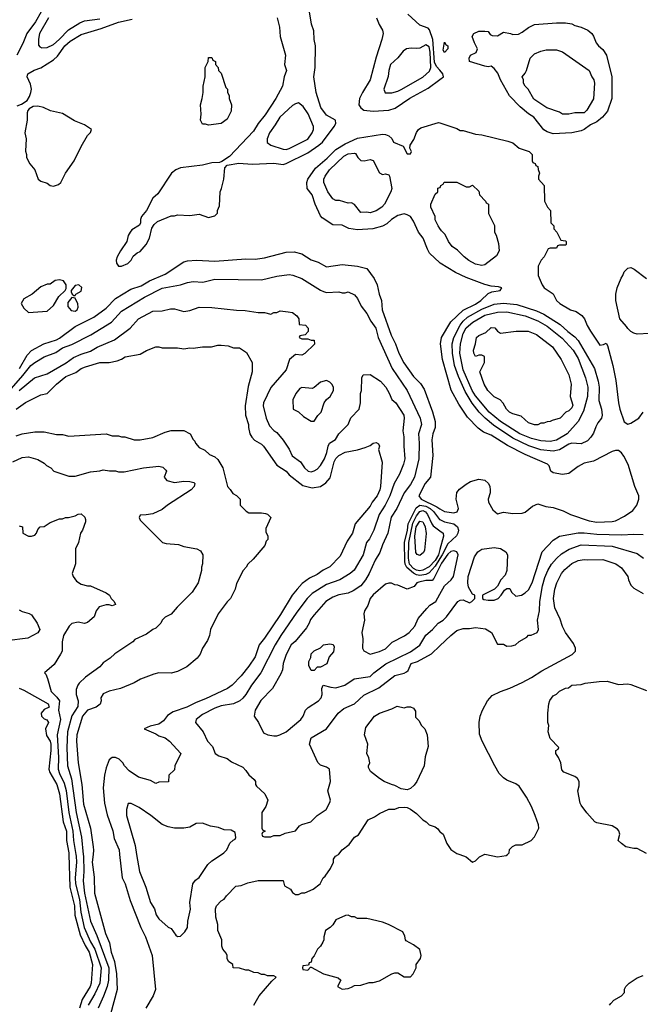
# Model space of a CAD drawing. Header units: inches. Extents: x 1793402 to 1900366, y 320852 to 470679.
# Tile 287 of 604: x 1847293 to 1851291, y 399034 to 405378. Entities that reach past the tile are written whole.
import ezdxf

# ---------------------------------------------------------------- set-up
doc = ezdxf.new("R2010")
doc.units = ezdxf.units.IN
doc.header["$MEASUREMENT"] = 0
for name, color, linetype in [('B8349', 7, 'Continuous'), ('B8359', 7, 'Continuous'), ('B8440', 7, 'Continuous'), ('B8450', 7, 'Continuous')]:
    doc.layers.add(name, color=color, linetype=linetype)

msp = doc.modelspace()

# ---------------------------------------------------------------- linework, layer by layer
at = {"layer": 'B8349', "color": 4}
for points, elevation in [([(1847610.5, 400000), (1847616.2, 399790), (1847647.1, 399670), (1847648.1, 399608.1), (1847683.1, 399483.1), (1847714.2, 399414.2), (1847740.2, 399370), (1847761.7, 399290), (1847754.6, 399170), (1847747.4, 399150), (1847695.4, 399064.6), (1847678, 399010)], 244), ([(1847655.2, 400000), (1847656.9, 399990), (1847659.1, 399950), (1847650.2, 399850), (1847653.4, 399810), (1847677.8, 399710), (1847687.3, 399627.3), (1847708.1, 399530), (1847750, 399438), (1847777.3, 399390), (1847817.4, 399270), (1847809, 399170), (1847777.6, 399102.4), (1847733.7, 399030)], 248), ([(1847702.6, 400000), (1847703.6, 399990), (1847707.2, 399890), (1847702, 399830), (1847710.3, 399749.7), (1847750.4, 399570), (1847790, 399478.8), (1847867.1, 399270), (1847864.9, 399190), (1847857, 399150), (1847833.8, 399086.2), (1847798.4, 399010)], 252), ([(1847765.6, 400000), (1847760.3, 399950), (1847773.5, 399853.5), (1847775.8, 399750), (1847847, 399490), (1847872.7, 399430), (1847882.6, 399370), (1847904, 399310), (1847916, 399230), (1847921.1, 399130), (1847878.4, 398970)], 256), ([(1847936.9, 400000), (1847954, 399850), (1847973.4, 399810), (1848004.1, 399704.1), (1848074, 399530), (1848104, 399470), (1848146.8, 399350), (1848167.7, 399130), (1848153.4, 399090), (1848105.5, 399010)], 264), ([(1848046, 400000), (1848064, 399890), (1848106.8, 399790), (1848136, 399690), (1848161, 399650), (1848171.3, 399610), (1848190, 399584.7), (1848250, 399532), (1848270, 399522), (1848299.6, 399479.6), (1848310, 399472), (1848330, 399474), (1848358, 399502), (1848374, 399530), (1848375.3, 399570), (1848392.5, 399647.5), (1848389, 399690), (1848409.1, 399810.9), (1848425.6, 399834.4), (1848450, 399852), (1848505.6, 399934.4), (1848530, 399958), (1848593, 400000)], 268), ([(1848802, 399030), (1848835.3, 399090), (1848916.4, 399183.6), (1848946, 399210), (1848930, 399218), (1848890, 399218), (1848870, 399226), (1848850, 399226), (1848830, 399238), (1848800.4, 399240.4), (1848770, 399255.3), (1848750, 399255.3), (1848710, 399268), (1848668.9, 399268.9), (1848666, 399290), (1848638, 399310), (1848628.7, 399330), (1848628.7, 399350), (1848623.1, 399363.1), (1848602, 399390), (1848595.3, 399410), (1848595.3, 399450), (1848569.1, 399509.1), (1848568.9, 399548.9), (1848556.4, 399596.4), (1848555.3, 399650), (1848562, 399670), (1848590, 399702), (1848610, 399712), (1848625.6, 399734.4), (1848684.7, 399795.3), (1848720.4, 399799.6), (1848763.1, 399816.9), (1848830, 399831.3), (1848990, 399832), (1848998, 399798), (1849036.9, 399776.9), (1849050, 399754), (1849070, 399742), (1849090, 399742), (1849110, 399752), (1849130, 399752), (1849183.1, 399776.9), (1849228, 399810), (1849248, 399850), (1849260.4, 399859.6), (1849295.3, 399910), (1849314, 399950), (1849315.3, 399970), (1849328, 399990), (1849346.3, 400000)], 264)]:
    msp.add_lwpolyline(points, dxfattribs=dict(at, elevation=elevation))
at = {"layer": 'B8349', "color": 4, "elevation": 264}
msp.add_lwpolyline([(1849410, 399608), (1849392.7, 399607.3), (1849330, 399578), (1849310, 399546), (1849294, 399530), (1849262, 399510), (1849252, 399470), (1849252, 399450), (1849245.4, 399434.6), (1849230.9, 399409.1), (1849212, 399390), (1849190, 399346), (1849174, 399330), (1849170, 399306), (1849158, 399302), (1849154, 399286), (1849118, 399282), (1849114, 399270), (1849118, 399258), (1849150, 399254), (1849166, 399274), (1849170, 399274), (1849250.9, 399230.9), (1849345.4, 399205.4), (1849362, 399190), (1849341, 399150), (1849370, 399131), (1849410, 399136.3), (1849430, 399145.5), (1849450, 399154.9), (1849490, 399157.3), (1849544.7, 399175.3), (1849570, 399176), (1849610, 399186), (1849690, 399231.3), (1849710, 399238), (1849730, 399238), (1849770, 399211.3), (1849810, 399211.3), (1849828.7, 399230), (1849846, 399270), (1849846, 399290), (1849874, 399330), (1849879.3, 399350), (1849870, 399388), (1849830, 399418), (1849783.1, 399443.1), (1849778, 399450), (1849774.6, 399474.6), (1849760.4, 399500.4), (1849668.9, 399548.9), (1849630, 399564), (1849530, 399588), (1849470, 399588), (1849450, 399598), (1849430, 399598)], close=True, dxfattribs=at)
at = {"layer": 'B8359', "color": 4}
for points, elevation in [([(1850128.4, 400000), (1850170, 399984.7), (1850210, 399951.3), (1850230, 399958), (1850254.6, 399985.4), (1850285.7, 400000)], 264), ([(1850299.2, 400000), (1850370, 399984.7), (1850427.3, 399992.7), (1850435.2, 400000)], 264), ([(1851093.2, 399030), (1851100.1, 399039.9), (1851119.3, 399060.7), (1851168.7, 399090), (1851188, 399110), (1851188.7, 399131.3), (1851198, 399150), (1851218, 399170), (1851270, 399204.7), (1851310, 399221)], 256)]:
    msp.add_lwpolyline(points, dxfattribs=dict(at, elevation=elevation))
at = {"layer": 'B8440', "color": 4}
for points, elevation in [([(1847270, 405738.9), (1847304, 405750), (1847370.9, 405769.1), (1847415.8, 405775.8), (1847510, 405768), (1847535.1, 405755.1), (1847550, 405731.3), (1847554.9, 405690), (1847542.8, 405637.2), (1847526.6, 405613.4), (1847483.1, 405576.9), (1847467.2, 405552.8), (1847431.3, 405428.7), (1847394.8, 405365.2), (1847339.3, 405290), (1847314.6, 405225.4), (1847274.8, 405150)], 284), ([(1847277.5, 404822.5), (1847306, 404834), (1847341.2, 404858.8), (1847357, 404883), (1847366, 404910), (1847369.3, 404930), (1847363.2, 404963.2), (1847342, 405010), (1847346, 405030), (1847387.5, 405052.5), (1847430, 405067.7), (1847510, 405119.1), (1847536.4, 405143.6), (1847583, 405210), (1847619.1, 405240.9), (1847690, 405283.7), (1847817.5, 405322.5), (1847930, 405363.1), (1848017.5, 405382.5)], 284), ([(1847478.4, 405390), (1847421.6, 405290), (1847413.4, 405253.4), (1847415.3, 405215.3), (1847422.8, 405202.8), (1847436.9, 405196.9), (1847470, 405198.8), (1847510, 405219.1), (1847546.6, 405250), (1847607.2, 405312.8), (1847681.5, 405358.5), (1847710, 405370.4), (1847810, 405384.2)], 288), ([(1848951, 405390), (1848966.8, 405330), (1848971, 405270), (1849004.7, 405150), (1848998.8, 405090), (1849011, 405050), (1848996, 405010), (1848986, 404950), (1848942.8, 404870), (1848874.7, 404765.3), (1848830, 404709.2), (1848800.2, 404659.8), (1848644, 404496), (1848596, 404464), (1848581, 404459), (1848530, 404455.1), (1848470, 404442), (1848330, 404423.7), (1848298, 404410), (1848271, 404390), (1848183.6, 404256.4), (1848150, 404228), (1848110, 404148), (1848078, 404110), (1848071.3, 404090), (1848071.1, 404068.9), (1848064.7, 404055.3), (1848015.9, 404024.1), (1848004, 404010), (1847993, 403987), (1847984, 403950), (1847942, 403890), (1847920.7, 403850), (1847914.8, 403830), (1847916, 403810), (1847930, 403791.3), (1847950, 403790.8), (1847990, 403807.7), (1848012, 403828), (1848024.5, 403855.5), (1848050, 403876), (1848070, 403884.7), (1848109, 403930), (1848129, 403970), (1848144.5, 404035.5), (1848160.5, 404059.5), (1848182, 404078), (1848270, 404114), (1848290, 404114), (1848310, 404122), (1848390, 404116), (1848450, 404124.7), (1848510, 404104.7), (1848550, 404114), (1848567.3, 404132.7), (1848568, 404150), (1848580.4, 404179.6), (1848584, 404270), (1848594, 404290), (1848609, 404350), (1848615.3, 404424.7), (1848630, 404442), (1848705.2, 404454.8), (1848790, 404448.2), (1848930, 404453.4), (1848990, 404446), (1849010, 404452.4), (1849150, 404520.4), (1849219.5, 404570), (1849242.9, 404590), (1849319, 404690), (1849328.7, 404710), (1849328, 404730), (1849270, 404764), (1849233.4, 404813.4), (1849202, 404910), (1849187.3, 405010), (1849196.2, 405070), (1849198, 405210), (1849189.4, 405250), (1849187.2, 405307.2), (1849172.3, 405350), (1849159.3, 405430)], 284), ([(1849590.8, 405390), (1849607.9, 405347.9), (1849631, 405310), (1849634.8, 405290), (1849626.8, 405250), (1849590, 405138), (1849550.4, 404990), (1849501.6, 404910), (1849483, 404870), (1849478.8, 404830), (1849490.6, 404810.6), (1849510, 404796), (1849570, 404788.5), (1849670, 404796.4), (1849711, 404809), (1849807.2, 404872.8), (1849923.3, 404936.7), (1850000, 404992.5)], 284), ([(1850000, 405052.2), (1849977.6, 405077.6), (1849964.4, 405104.4), (1849954.5, 405250), (1849933.7, 405313.7), (1849923.3, 405323.3), (1849870, 405342.7), (1849794, 405414)], 284), ([(1850000, 403811.1), (1849934, 403874), (1849919.5, 403899.5), (1849891.8, 403970), (1849862, 404010), (1849830, 404081.2), (1849810, 404109.3), (1849790, 404120.9), (1849770, 404126.6), (1849730, 404117), (1849688.6, 404091.4), (1849657.3, 404062.7), (1849630, 404047.6), (1849568.5, 404031.5), (1849470, 404024.5), (1849413.4, 404033.4), (1849370, 404054), (1849310, 404056), (1849242, 404102), (1849230, 404115.3), (1849197, 404190), (1849178, 404250), (1849144.5, 404290), (1849142, 404330), (1849149.5, 404350), (1849198, 404422), (1849273.2, 404486.8), (1849330, 404543.1), (1849390, 404578.9), (1849470, 404614.4), (1849630, 404640.7), (1849650, 404638.8), (1849672, 404630), (1849690, 404612), (1849702, 404590), (1849763.6, 404563.6), (1849790, 404514), (1849810, 404514), (1849818, 404530), (1849806, 404550), (1849808, 404570), (1849832.9, 404607.1), (1849849.3, 404650.7), (1849862, 404670), (1849878, 404682), (1849990, 404716), (1850000, 404712.8)], 276), ([(1850000, 404033), (1849988.7, 404050), (1849969.3, 404089.3), (1849968.7, 404110), (1849942, 404170), (1849942, 404190), (1849970, 404254), (1849986, 404270), (1849987.3, 404292.7), (1850000, 404297.3)], 272), ([(1847291.1, 403130), (1847342.2, 403217.8), (1847370, 403248), (1847449.7, 403290.3), (1847530, 403314.9), (1847550, 403326.4), (1847650, 403402), (1847770, 403460.7), (1847850, 403520.5), (1847910, 403582.4), (1848010, 403641.6), (1848076.6, 403663.4), (1848130, 403695.5), (1848230, 403738), (1848350, 403817.3), (1848375.1, 403824.9), (1848431.9, 403828.1), (1848550, 403822), (1848750, 403838), (1848810, 403836.3), (1848870, 403844), (1849010, 403880.5), (1849062, 403882), (1849110, 403870.4), (1849170, 403830.7), (1849216.7, 403816.7), (1849270, 403786), (1849370, 403800.7), (1849469.2, 403790.8), (1849530, 403774.8), (1849577.3, 403710), (1849596.3, 403670), (1849607.7, 403610), (1849623, 403570), (1849628.6, 403508.6), (1849685.8, 403345.8), (1849714.4, 403290), (1849735.5, 403230), (1849766.9, 403166.9), (1849830, 403078.8), (1849874.2, 403034.2), (1849898, 402998), (1849952.4, 402852.4), (1849970.4, 402790.4), (1849970.4, 402750), (1849954.9, 402710), (1849948.5, 402671.5), (1849954.9, 402570), (1849938.8, 402430), (1849904.9, 402390), (1849864, 402310), (1849879.1, 402290), (1849979.5, 402239.5), (1850000, 402227)], 276), ([(1847162.7, 402917.3), (1847314.6, 403085.4), (1847365.1, 403150), (1847390, 403170.4), (1847450, 403206), (1847525.3, 403234.7), (1847570, 403264.9), (1847630, 403285.5), (1847751.2, 403348.8), (1847885.2, 403430), (1847950, 403500.7), (1848097.2, 403590), (1848210, 403647.7), (1848329.5, 403670.5), (1848374.8, 403685.2), (1848410.7, 403690.7), (1848472.5, 403687.5), (1848550, 403706.8), (1848850, 403702.8), (1848950, 403726.8), (1849030, 403737.3), (1849053.2, 403733.2), (1849110, 403710.8), (1849230, 403634.8), (1849250, 403626.8), (1849270, 403621), (1849350, 403624.7), (1849370, 403618), (1849390, 403618), (1849410, 403624.7), (1849450, 403604.7), (1849470, 403582), (1849493.7, 403533.7), (1849530, 403484.7), (1849555.2, 403435.2), (1849587.7, 403390), (1849603, 403330), (1849692.4, 403130), (1849788.6, 402988.6), (1849871.8, 402811.8), (1849880.5, 402770), (1849862.4, 402710), (1849866.4, 402650), (1849863.8, 402550), (1849835.8, 402430), (1849810, 402382.7), (1849770.4, 402330), (1849722, 402230), (1849686.1, 402173.9), (1849664.9, 402070), (1849630, 401995.3), (1849613.8, 401946.2), (1849582.9, 401897.1), (1849544.9, 401810), (1849520.7, 401770), (1849490.8, 401730), (1849442, 401698), (1849410, 401683.7), (1849350, 401672), (1849310, 401658), (1849266, 401630), (1849190, 401544), (1849166, 401514), (1849158.8, 401490), (1849139.8, 401460.2), (1849067.5, 401372.5), (1849042.8, 401350), (1849010, 401288), (1848991, 401230), (1848986.8, 401190), (1848976.3, 401163.7), (1848921, 401070), (1848847.3, 400992.7), (1848810.6, 400930), (1848802.8, 400890), (1848831, 400850), (1848864, 400784), (1848890.7, 400770.7), (1848930, 400764.7), (1848950, 400764.7), (1848969.3, 400770.7), (1849009.4, 400790.6), (1849104, 400870), (1849119, 400890), (1849134, 400930), (1849152.1, 400947.9), (1849219, 400990), (1849236, 401010), (1849240.9, 401030), (1849239, 401070), (1849249, 401091), (1849296.8, 401076.8), (1849330, 401074), (1849388, 401090), (1849447.9, 401132.1), (1849550, 401146), (1849574, 401170), (1849651.5, 401228.5), (1849810, 401306), (1849870, 401347.7), (1849910, 401413.4), (1849951.4, 401448.6), (1849989.6, 401490.4), (1850000, 401496.8)], 272), ([(1847290, 402988.4), (1847389, 403070), (1847470, 403096.3), (1847592.3, 403167.7), (1847638.9, 403201.1), (1847690, 403224.4), (1847750, 403243), (1847791.5, 403268.5), (1847903.3, 403316.7), (1848004, 403390), (1848059, 403450), (1848150, 403501), (1848210, 403502.8), (1848265.6, 403514.4), (1848290, 403514.8), (1848350, 403498), (1848390, 403504.7), (1848450, 403526), (1848530, 403524.7), (1848690, 403506.8), (1848745.4, 403505.4), (1848830, 403491.3), (1848870, 403491.3), (1848910, 403482), (1848930, 403492), (1848950, 403492), (1848970, 403502), (1849023.1, 403496.9), (1849050, 403491.3), (1849078, 403470), (1849091.3, 403450), (1849094, 403414), (1849134, 403410), (1849151.3, 403390), (1849151.3, 403368.7), (1849132.7, 403347.3), (1849098, 403342), (1849094, 403330), (1849110, 403322), (1849150, 403322), (1849170, 403314), (1849190, 403314), (1849191.6, 403288.4), (1849130, 403228), (1849110, 403218), (1849070, 403222), (1849031.3, 403190), (1849010, 403122), (1848910.4, 403009.6), (1848862.8, 402910), (1848860.7, 402890), (1848880.7, 402810), (1848901.4, 402761.4), (1848930, 402731.3), (1848950, 402718), (1848991, 402670), (1849030, 402611.3), (1849048.5, 402568.5), (1849102.8, 402530), (1849127.3, 402490), (1849152, 402470), (1849170, 402464.9), (1849190, 402470.7), (1849210, 402482.8), (1849230, 402506.8), (1849256.2, 402550), (1849272, 402590), (1849279.5, 402630), (1849289.3, 402650), (1849327, 402673), (1849350, 402711), (1849409, 402770), (1849427.3, 402812.7), (1849479, 402870), (1849489, 402910), (1849489, 402970), (1849495.3, 402990), (1849498, 403070), (1849506, 403090), (1849550, 403092), (1849618, 403050), (1849651, 403010), (1849673, 402973), (1849690, 402931.3), (1849716, 402910), (1849766.8, 402830), (1849770.5, 402810), (1849760.7, 402730), (1849767.3, 402690), (1849767.3, 402630), (1849774.4, 402550), (1849766.4, 402513.6), (1849739.1, 402450), (1849706, 402390), (1849677.1, 402310), (1849648, 402250), (1849608.4, 402190), (1849573.4, 402090), (1849546.9, 402033.1), (1849528.2, 402010), (1849504.9, 401930), (1849448.4, 401831.6), (1849422.8, 401810), (1849356, 401770), (1849270, 401739.6), (1849178, 401682), (1849144.9, 401650), (1849078.2, 401561.8), (1848975.5, 401410), (1848939.3, 401350), (1848847.3, 401170), (1848785.5, 401090), (1848750.3, 401029.7), (1848730, 401006), (1848710.4, 400989.6), (1848670, 400969.4), (1848590, 400957), (1848550, 400942), (1848470, 400902.7), (1848431, 400870), (1848426, 400850), (1848476, 400790), (1848502, 400730), (1848535.3, 400695.3), (1848552, 400650), (1848575.3, 400635.3), (1848630, 400618), (1848656.9, 400596.9), (1848730, 400562), (1848750, 400542), (1848770, 400512), (1848803.6, 400483.6), (1848811.3, 400470), (1848812, 400450), (1848819.6, 400439.6), (1848871.3, 400390), (1848891, 400350), (1848878, 400310), (1848852, 400270), (1848854, 400170), (1848858, 400158), (1848874, 400150), (1848858, 400142), (1848854, 400130), (1848858, 400118), (1848870, 400114), (1848910, 400114), (1848930, 400122), (1848970, 400122), (1849003.1, 400136.9), (1849070, 400152), (1849096.4, 400183.6), (1849110, 400192), (1849168.9, 400211.1), (1849208.9, 400251.1), (1849268, 400290), (1849290, 400334), (1849295.3, 400350), (1849278, 400410), (1849295.3, 400470), (1849288, 400550), (1849270, 400562), (1849230, 400575.3), (1849212.9, 400592.9), (1849159, 400710), (1849170, 400751.3), (1849268.7, 400810), (1849344, 400910), (1849380.2, 400939.8), (1849450, 400970.8), (1849510, 401025.5), (1849606, 401074), (1849710, 401154), (1849770, 401168.2), (1849783.9, 401176.1), (1849794.5, 401185.5), (1849815.3, 401230), (1849856.6, 401243.4), (1849946.6, 401293.4), (1850000, 401344.2)], 268), ([(1847270, 402868.2), (1847330, 402913), (1847430, 402960.7), (1847470, 402970.8), (1847530, 403030.6), (1847590, 403080.5), (1847655.1, 403104.9), (1847689.6, 403130.4), (1847718, 403142), (1847810, 403170.6), (1847870, 403170.7), (1847920.2, 403179.8), (1847949.4, 403190.6), (1847972.9, 403207.1), (1848070, 403224), (1848110, 403246.8), (1848170, 403271.3), (1848190, 403271.3), (1848210, 403264.7), (1848310, 403264.7), (1848350, 403258), (1848390, 403264.7), (1848410, 403261), (1848470, 403271.3), (1848528.4, 403271.6), (1848570, 403282), (1848590, 403282), (1848636.9, 403276.9), (1848670, 403264.7), (1848710, 403264.7), (1848754.4, 403234.4), (1848791.3, 403170), (1848791.3, 403110), (1848764.9, 403015.1), (1848744.9, 402890), (1848747.3, 402830), (1848766.8, 402770), (1848766.8, 402750), (1848776, 402710), (1848788.1, 402688.1), (1848806, 402670), (1848850, 402642.8), (1848862.8, 402630), (1848950, 402507.3), (1849008.7, 402468.7), (1849030, 402444.9), (1849117.3, 402377.3), (1849177.5, 402362.5), (1849230, 402370.7), (1849265.4, 402394.6), (1849293.6, 402426.4), (1849318, 402530), (1849329.8, 402550.2), (1849350, 402570.4), (1849390, 402592.4), (1849470, 402607.3), (1849518.6, 402621.4), (1849550, 402634), (1849570, 402650.7), (1849590, 402654.8), (1849605.4, 402645.4), (1849611, 402630), (1849604.7, 402610), (1849627.5, 402527.5), (1849618, 402370), (1849612.7, 402350), (1849594.9, 402310), (1849564, 402270), (1849550, 402244), (1849454.8, 402130), (1849436, 402070), (1849402, 402018), (1849357.5, 401922.5), (1849290, 401854), (1849248.3, 401831.7), (1849210, 401803.7), (1849159.9, 401780.1), (1849113.8, 401746.2), (1849080.7, 401710), (1849047.3, 401670), (1848973, 401547), (1848870, 401392.7), (1848835.5, 401350), (1848810, 401274), (1848770, 401214), (1848718.8, 401150), (1848661, 401090), (1848631.3, 401070), (1848490, 401002), (1848430, 400979.5), (1848370.3, 400949.7), (1848280.9, 400919.1), (1848245.2, 400894.8), (1848219.1, 400860.9), (1848190, 400839), (1848132.7, 400827.3), (1848094, 400810), (1848170, 400778), (1848190, 400764.7), (1848230.6, 400750.6), (1848258, 400730), (1848331.3, 400650), (1848292, 400570), (1848290, 400546), (1848254, 400510), (1848252.7, 400467.3), (1848190, 400466), (1848170, 400458), (1848136.4, 400476.4), (1848058, 400498), (1847998, 400538), (1847968.7, 400570), (1847958, 400590), (1847933.2, 400613.2), (1847910, 400624), (1847890, 400624), (1847870, 400608.7), (1847850, 400558), (1847839.3, 400510), (1847830.4, 400430), (1847839.5, 400330), (1847856.1, 400256.1), (1847893.2, 400153.2), (1847902.5, 400102.5), (1847933.4, 400030), (1847936.9, 400000)], 264), ([(1847270, 402697.3), (1847310, 402710.6), (1847390, 402724), (1847450, 402722.8), (1847530, 402706.8), (1847570, 402706), (1847610, 402696), (1847850, 402711), (1847890, 402698), (1847930, 402698), (1847950, 402691.3), (1847970, 402691), (1848030, 402671.3), (1848070, 402671), (1848150, 402686.8), (1848230, 402721), (1848270, 402731), (1848350, 402731.3), (1848391.1, 402711.1), (1848410, 402674), (1848422, 402662), (1848424.7, 402650), (1848450, 402622), (1848485.4, 402605.4), (1848516.9, 402576.9), (1848550, 402561), (1848570, 402544.7), (1848602.8, 402490), (1848631.1, 402371.1), (1848650, 402352), (1848665.4, 402325.4), (1848690, 402312), (1848714, 402290), (1848714, 402250), (1848752, 402212), (1848770, 402202), (1848850, 402202), (1848876.9, 402196.9), (1848890, 402192), (1848910.9, 402170.9), (1848879.6, 402100.4), (1848879.6, 402079.6), (1848892, 402050), (1848892, 402030), (1848881, 402019), (1848871.3, 401990), (1848798, 401902), (1848762, 401870), (1848752, 401850), (1848732, 401830), (1848690, 401746), (1848682, 401710), (1848652, 401650), (1848630, 401628), (1848572, 401550), (1848522, 401450), (1848516, 401410), (1848502, 401378), (1848471.1, 401328.9), (1848456, 401290), (1848435.9, 401264.1), (1848370, 401209), (1848310, 401179), (1848270, 401169), (1848190, 401169.2), (1848158, 401162), (1848072, 401130), (1848030, 401105.2), (1847942, 401070), (1847870, 401052.7), (1847830, 401034), (1847816, 401010), (1847818.8, 400990), (1847812.5, 400967.5), (1847786, 400950), (1847730, 400929.6), (1847697, 400890), (1847661.1, 400770), (1847659.6, 400730), (1847670.4, 400590), (1847694, 400450), (1847704.4, 400324.4), (1847750.3, 400170), (1847767, 400050), (1847768.6, 400028.6), (1847765.6, 400000)], 256), ([(1847249.4, 402530.6), (1847310, 402558), (1847350, 402562), (1847410, 402544.7), (1847450, 402522), (1847465.4, 402505.4), (1847494, 402490), (1847514, 402470), (1847610, 402438), (1847650, 402438), (1847750, 402466), (1847808.9, 402471.1), (1847830, 402478), (1847871.1, 402471.1), (1847910.9, 402470.9), (1847930, 402464.7), (1847965.4, 402465.4), (1848090, 402491), (1848190, 402502), (1848215.3, 402495.3), (1848235.3, 402475.3), (1848238, 402470), (1848224.7, 402430), (1848242, 402410), (1848290, 402396.4), (1848350, 402405.5), (1848390, 402402.8), (1848416, 402396), (1848422, 402390), (1848418, 402370), (1848398, 402350), (1848244.7, 402250), (1848210, 402222), (1848150, 402195.3), (1848107.3, 402187.3), (1848070, 402186), (1848062, 402170), (1848070, 402154), (1848214, 402010), (1848236.4, 402003.6), (1848316.9, 401996.9), (1848350, 401984.7), (1848434, 401970), (1848456.9, 401956.9), (1848472, 401930), (1848471.6, 401871.6), (1848464.7, 401850), (1848464.7, 401830), (1848442, 401750), (1848404.7, 401690), (1848307.1, 401592.9), (1848270, 401548), (1848230, 401528), (1848211.1, 401508.9), (1848202, 401490), (1848170, 401458), (1848150, 401448.7), (1848110, 401419), (1848036, 401384), (1848022, 401370), (1847906.4, 401293.6), (1847875.3, 401264.7), (1847830, 401235.3), (1847810, 401208.7), (1847718, 401142), (1847676.8, 401103.2), (1847666.8, 401090), (1847658, 401062), (1847657.3, 401030), (1847670.7, 400990), (1847667.5, 400952.5), (1847630, 400894), (1847600.3, 400790), (1847597, 400690), (1847601.3, 400570), (1847626.5, 400486.5), (1847657.7, 400270), (1847691.5, 400111.5), (1847702.6, 400000)], 252), ([(1850000, 401905.8), (1849970, 401857.4), (1849930, 401813.8), (1849910, 401804.5), (1849870, 401797.4), (1849850, 401801.7), (1849830, 401812.7), (1849787.9, 401847.9), (1849776.1, 401870), (1849773.5, 401890), (1849772.6, 402010), (1849791.7, 402090), (1849796.2, 402130), (1849846.7, 402233.3), (1849870, 402251.1), (1849910, 402243.2), (1849936.5, 402230), (1849959.6, 402210), (1849998, 402158), (1850000, 402157.1)], 272), ([(1850000, 401964.9), (1849990.7, 401930), (1849970, 401894.8), (1849930, 401853.5), (1849890, 401832.6), (1849870, 401827.4), (1849850, 401830.9), (1849830, 401843.2), (1849804.1, 401870), (1849796.8, 401910), (1849800.2, 402010), (1849826.3, 402133.7), (1849850, 402182.3), (1849869.8, 402210), (1849890, 402216.5), (1849907.3, 402207.3), (1849920.9, 402190), (1849947.6, 402130), (1849957.4, 402117.4), (1850000, 402085.4)], 268), ([(1847290, 402118), (1847311.3, 402110), (1847314, 402070), (1847350, 402051), (1847370, 402051), (1847390, 402058), (1847402, 402070), (1847410, 402094), (1847426, 402110), (1847450, 402112), (1847490, 402138), (1847550, 402162), (1847570, 402162), (1847588.9, 402171.1), (1847608.4, 402171.6), (1847650, 402182), (1847670, 402192), (1847690, 402194), (1847712.7, 402172.7), (1847718, 402158), (1847716.9, 402143.1), (1847698, 402090), (1847684.7, 402070), (1847671.1, 402008.9), (1847652, 401970), (1847652.7, 401872.7), (1847631.3, 401810), (1847638, 401790), (1847659.8, 401759.8), (1847690, 401741), (1847730, 401731.3), (1847750, 401731.3), (1847850, 401684.7), (1847872, 401670), (1847882, 401650), (1847902, 401630), (1847911.3, 401610), (1847890, 401602), (1847870, 401609), (1847850, 401609), (1847804.5, 401595.5), (1847786, 401570), (1847772, 401530), (1847730, 401495.3), (1847710, 401488.7), (1847670, 401497.2), (1847630, 401488.7), (1847611.3, 401470), (1847576, 401410), (1847566.8, 401370), (1847566, 401310), (1847556, 401290), (1847515.2, 401224.8), (1847454, 401170), (1847462, 401162), (1847473.2, 401133.2), (1847496, 401050), (1847533.5, 401013.5), (1847550.5, 400990), (1847542.7, 400930), (1847556.4, 400870), (1847534, 400770), (1847543.8, 400623.8), (1847540.9, 400550), (1847550, 400520.7), (1847579.3, 400459.3), (1847593.1, 400413.1), (1847610.2, 400270), (1847636.5, 400150), (1847640.2, 400090), (1847655.2, 400000)], 248), ([(1850000, 401856.2), (1849961.6, 401778.4), (1849950, 401765.2), (1849910, 401764.5), (1849864.9, 401755.1), (1849851.3, 401750), (1849834, 401726), (1849790, 401709.2), (1849730, 401735.3), (1849710, 401738), (1849688.4, 401748.4), (1849670, 401748.7), (1849650, 401742), (1849570, 401673.2), (1849551, 401650), (1849535.2, 401604.8), (1849514.8, 401570), (1849510.7, 401550), (1849513.4, 401510), (1849497.3, 401430), (1849502.8, 401390), (1849501, 401330), (1849510, 401312), (1849550, 401291.3), (1849610, 401308), (1849650, 401324.9), (1849691.9, 401368.1), (1849772.3, 401407.7), (1849802.7, 401430), (1849838, 401470), (1849860.2, 401519.8), (1849914.8, 401585.2), (1849934.5, 401605.5), (1849973.2, 401630), (1850000, 401678)], 276), ([(1847290, 401576.3), (1847310, 401564.9), (1847353.4, 401553.4), (1847370, 401544.7), (1847406, 401490), (1847422, 401450), (1847410, 401428), (1847346.4, 401393.6), (1847210, 401377.2)], 244), ([(1847290, 401070.4), (1847319.4, 401059.4), (1847477.3, 400970), (1847482.8, 400950), (1847450, 400934.7), (1847432.4, 400910), (1847434, 400890), (1847450, 400872.9), (1847468.1, 400868.1), (1847478.8, 400850), (1847458.7, 400810), (1847467, 400767), (1847488.7, 400730), (1847493.8, 400710), (1847494.7, 400670), (1847481.6, 400550), (1847487.6, 400527.6), (1847532.7, 400450), (1847550, 400391), (1847572.7, 400210), (1847593.8, 400150), (1847595.8, 400090), (1847610.2, 400009.8), (1847610.5, 400000)], 244), ([(1848593, 400000), (1848608, 400010), (1848628, 400030), (1848647.3, 400072.7), (1848667.3, 400092.7), (1848682, 400098), (1848686, 400110), (1848682, 400142), (1848656.4, 400156.4), (1848610, 400158), (1848574.6, 400174.6), (1848523.1, 400183.1), (1848470, 400202), (1848430, 400199), (1848390, 400175.3), (1848350, 400169), (1848290, 400168.7), (1848250, 400179), (1848210, 400194), (1848139, 400250), (1848062.5, 400302.5), (1848012, 400328), (1847992, 400328), (1847980.7, 400290), (1847982, 400250), (1848036.7, 400056.7), (1848046, 400000)], 268), ([(1849346.3, 400000), (1849350, 400002), (1849369.4, 400030.6), (1849416.5, 400063.5), (1849450, 400112), (1849474.6, 400125.4), (1849538, 400222), (1849578, 400242), (1849610, 400264.7), (1849670, 400292), (1849710, 400292), (1849736.4, 400303.6), (1849770, 400304.7), (1849790, 400302), (1849810, 400291.3), (1849850, 400264.7), (1849890, 400222), (1849912, 400210), (1849931.1, 400191.1), (1849970, 400178), (1849986, 400166), (1850000, 400146.7)], 264)]:
    msp.add_lwpolyline(points, dxfattribs=dict(at, elevation=elevation))
for points, elevation in [([(1849910, 405216), (1849870, 405196), (1849850, 405192.7), (1849815.5, 405195.5), (1849784.7, 405190), (1849763.4, 405176.6), (1849730, 405133.2), (1849680.7, 405090), (1849670.8, 405050), (1849667.5, 405012.5), (1849638.8, 404930), (1849648.1, 404908.1), (1849690, 404907.7), (1849730, 404917.3), (1849750, 404927.7), (1849890, 405008.2), (1849933.7, 405046.3), (1849941.1, 405070), (1849936.8, 405170), (1849930, 405203.7)], 288), ([(1848510, 404698), (1848490, 404706), (1848470, 404706), (1848458, 404730), (1848462, 404770), (1848458, 404830), (1848468.7, 404870), (1848475.3, 404910), (1848475.3, 404950), (1848488.7, 405010), (1848488.7, 405070), (1848508, 405110), (1848510, 405134), (1848530, 405134), (1848538, 405118), (1848554, 405110), (1848554, 405090), (1848571.3, 405071.3), (1848574, 405050), (1848590, 405034), (1848621, 404941), (1848631.3, 404930), (1848632, 404910), (1848642, 404890), (1848642, 404870), (1848658, 404830), (1848656, 404790), (1848630, 404738), (1848590, 404708.7)], 276), ([(1847410, 404821.2), (1847380.7, 404819.3), (1847355.3, 404804.7), (1847346, 404794), (1847342, 404778), (1847341, 404730), (1847326, 404650), (1847336, 404610), (1847331.6, 404531.6), (1847338, 404510), (1847338, 404490), (1847358, 404450), (1847390.7, 404410.7), (1847412, 404350), (1847430, 404338), (1847470, 404324.7), (1847490, 404311), (1847510, 404306), (1847543.2, 404316.8), (1847559, 404330), (1847589, 404390), (1847644, 404470), (1847690, 404562), (1847730, 404632), (1847748.9, 404651.1), (1847755.3, 404670), (1847710, 404702), (1847647.1, 404727.1), (1847570, 404774), (1847491.7, 404791.7), (1847446.8, 404813.2)], 284), ([(1849090, 404842), (1849070, 404837.2), (1849050, 404825.2), (1848968.9, 404751.1), (1848939.5, 404700.5), (1848902, 404650), (1848886.8, 404610), (1848887.5, 404587.5), (1848912, 404570), (1848990, 404544.9), (1849010, 404542), (1849030, 404548), (1849150, 404608), (1849178, 404650), (1849186, 404670), (1849185.2, 404690), (1849151.2, 404771.2), (1849118.9, 404818.9)], 288), ([(1849511.9, 404468.1), (1849550, 404478), (1849570, 404472), (1849611.6, 404391.6), (1849630, 404382), (1849650, 404384.7), (1849670, 404378), (1849676, 404370), (1849690.8, 404290), (1849684.7, 404270), (1849642.8, 404190), (1849626, 404170), (1849590, 404146), (1849550, 404134), (1849530, 404139), (1849490, 404135.3), (1849450, 404188.7), (1849430, 404198), (1849410, 404195.3), (1849353.6, 404213.6), (1849330, 404214), (1849310, 404224), (1849277.2, 404270), (1849253.2, 404330), (1849253.2, 404350), (1849261.2, 404370), (1849289.2, 404410), (1849380.1, 404499.9), (1849410, 404513.4), (1849450, 404518), (1849456.9, 404516.9), (1849471, 404490), (1849490, 404471)], 272), ([(1847550, 403702), (1847522.5, 403697.5), (1847490, 403675.3), (1847470, 403675.3), (1847430, 403658), (1847374, 403610), (1847319.6, 403580.4), (1847302, 403550), (1847319.6, 403519.6), (1847350, 403492), (1847470, 403501), (1847510, 403538), (1847545.6, 403594.4), (1847587, 403633), (1847592.5, 403647.5), (1847592.3, 403670), (1847575.1, 403695.1)], 284), ([(1847675.3, 403670), (1847650, 403666), (1847625.5, 403634.5), (1847624.5, 403624.5), (1847630.8, 403610.8), (1847642, 403602), (1847650, 403602), (1847654, 403610), (1847689.4, 403630), (1847693.4, 403653.4)], 284), ([(1847630, 403589), (1847603.1, 403556.9), (1847603.1, 403530), (1847624.6, 403504.6), (1847650, 403499.6), (1847663.5, 403510), (1847670, 403526.8), (1847668.3, 403548.3), (1847650, 403585.2)], 284), ([(1849270, 403054), (1849230, 403044), (1849191.1, 403008.9), (1849176.9, 403003.1), (1849110, 403008.7), (1849098, 403002), (1849071.3, 402970), (1849052, 402930), (1849054, 402870), (1849090, 402852), (1849122, 402822), (1849170, 402792), (1849190, 402792), (1849212.7, 402827.3), (1849235.3, 402850), (1849255.3, 402910), (1849269.2, 402930.8), (1849294, 402950), (1849314, 402990), (1849314, 403010), (1849304, 403030), (1849290, 403044)], 272), ([(1849870, 401926.6), (1849852.9, 401932.9), (1849844.5, 401944.5), (1849839.2, 402050), (1849846, 402110), (1849870, 402148.4), (1849890, 402143), (1849894.6, 402134.6), (1849904.6, 402110), (1849912.1, 402067.9), (1849899.9, 401960.1), (1849894.8, 401945.2)], 264), ([(1849170, 401186), (1849156.4, 401216.4), (1849156.4, 401243.6), (1849168, 401270), (1849170, 401292), (1849190, 401312), (1849230, 401332), (1849250, 401351.3), (1849290, 401358), (1849312.7, 401352.7), (1849318, 401338), (1849313.7, 401306.3), (1849286, 401274), (1849270.9, 401229.1), (1849230, 401206), (1849210, 401206), (1849190, 401186)], 272), ([(1849770, 400944.7), (1849790, 400951.3), (1849810, 400951.3), (1849830, 400942), (1849843.6, 400923.6), (1849843.6, 400883.6), (1849863.6, 400863.6), (1849882, 400830), (1849902, 400810), (1849918, 400770), (1849923.6, 400696.4), (1849904.7, 400630), (1849898, 400570), (1849850.9, 400469.1), (1849834.4, 400445.6), (1849810, 400424), (1849790, 400417.2), (1849750, 400422.7), (1849710, 400445.2), (1849688, 400450), (1849642, 400470), (1849610, 400489.2), (1849553.6, 400533.6), (1849540.2, 400560.2), (1849539, 400570), (1849549, 400590), (1849542, 400622), (1849528.7, 400650), (1849535.3, 400710), (1849515.3, 400770), (1849522, 400818), (1849578, 400890), (1849610, 400911.3), (1849690, 400938), (1849724.7, 400955.3)], 264)]:
    msp.add_lwpolyline(points, close=True, dxfattribs=dict(at, elevation=elevation))
at = {"layer": 'B8450', "color": 4}
for points, elevation in [([(1850730, 404642), (1850690, 404655.3), (1850670, 404668.7), (1850604, 404750), (1850570, 404771.8), (1850516.6, 404816.6), (1850448.8, 404888.8), (1850389.6, 404990), (1850373.4, 405033.4), (1850350, 405064), (1850330, 405078), (1850310, 405075.3), (1850290, 405079), (1850190, 405108), (1850188.7, 405130), (1850198, 405150), (1850234, 405166), (1850242, 405190), (1850222, 405230), (1850208.7, 405270), (1850218, 405290), (1850250, 405304.7), (1850290, 405304.7), (1850310, 405302), (1850322.8, 405282.8), (1850336, 405276), (1850370, 405274.8), (1850410, 405298), (1850454, 405290), (1850470, 405282), (1850506, 405286), (1850530, 405297.3), (1850570, 405327.3), (1850610, 405346.8), (1850750, 405358.8), (1850810, 405358.8), (1850850, 405351), (1850870, 405341), (1850910.7, 405330.7), (1850952, 405310), (1850978, 405290), (1850990, 405272), (1851006, 405230), (1851021, 405210), (1851050, 405186), (1851073.4, 405150), (1851107.7, 405010), (1851107.7, 404870), (1851079.3, 404790), (1851047.7, 404750), (1851010, 404720.7), (1850970, 404700.5), (1850930, 404671.6), (1850910, 404661.6), (1850850, 404649.4)], 276), ([(1850030, 405166), (1850022, 405182), (1850030, 405234), (1850038, 405218), (1850050.8, 405210), (1850051, 405190)], 276), ([(1850830, 404768.7), (1850790, 404769), (1850770, 404782), (1850688, 404810), (1850605.6, 404865.6), (1850568, 404930), (1850548.7, 404950), (1850538, 404970), (1850538, 404990), (1850528.9, 405011.1), (1850550, 405034), (1850558, 405050), (1850582, 405130), (1850610, 405158), (1850650, 405176), (1850683.6, 405183.6), (1850750, 405184.7), (1850790.5, 405170.5), (1850962, 405050), (1850978, 405010), (1850991, 404990), (1850996, 404970), (1850990, 404868), (1850945.4, 404794.6), (1850930, 404778), (1850870, 404778)], 272), ([(1850910, 402645.2), (1850850, 402649.3), (1850830, 402644.5), (1850770, 402607.6), (1850730, 402598.9), (1850650, 402606.6), (1850572.7, 402632.7), (1850470, 402681.1), (1850346.2, 402766.2), (1850291.5, 402810), (1850252.8, 402850), (1850207.9, 402907.9), (1850162.5, 402982.5), (1850118.8, 403078.8), (1850094.8, 403150), (1850080.4, 403230), (1850079.7, 403290), (1850088.7, 403331.3), (1850129.8, 403410.2), (1850150, 403437), (1850178.2, 403461.8), (1850270, 403514), (1850350, 403544.6), (1850410, 403551.8), (1850495.9, 403544.1), (1850622.5, 403502.5), (1850670, 403481.3), (1850774.1, 403414.1), (1850823, 403370), (1850870, 403335.5), (1850891.5, 403311.5), (1850996.3, 403130), (1851019.3, 403050), (1851026, 403010), (1851024.5, 402924.5), (1851041, 402870), (1851046, 402830), (1851041, 402810), (1851018, 402782), (1851004, 402756), (1850990, 402715.3), (1850972.3, 402687.7), (1850950, 402665.2)], 272), ([(1850710, 402660.5), (1850650, 402664), (1850590, 402679.1), (1850514.5, 402710), (1850390, 402789.7), (1850317.6, 402850), (1850230, 402954), (1850207.4, 402990), (1850150, 403122.7), (1850127.4, 403230), (1850132.8, 403290), (1850150, 403356.3), (1850170, 403392), (1850212, 403430), (1850290, 403474), (1850370, 403493.1), (1850430, 403495.3), (1850549.7, 403470.3), (1850630, 403438.9), (1850690, 403403.7), (1850787.1, 403327.1), (1850858.4, 403250), (1850890, 403194.8), (1850937, 403070), (1850953.7, 403010), (1850950.3, 402950), (1850924.1, 402855.9), (1850891, 402789), (1850819.3, 402710), (1850750, 402669.6)], 268), ([(1850390, 403358), (1850490.9, 403370.9), (1850568.9, 403371.1), (1850622, 403350), (1850724.7, 403270), (1850781, 403190), (1850831, 403090), (1850846, 403030), (1850838, 402950), (1850855.3, 402895.3), (1850850, 402878), (1850830, 402858), (1850811.3, 402848.7), (1850774, 402810), (1850723.6, 402796.4), (1850710, 402788.7), (1850690, 402788), (1850670, 402778), (1850650, 402778), (1850630, 402768.7), (1850608.9, 402768.9), (1850570, 402782), (1850523.1, 402823.1), (1850470, 402839), (1850448.7, 402850), (1850428.7, 402870), (1850408.4, 402908.4), (1850388.4, 402928.4), (1850350, 402948), (1850308.7, 402990), (1850284, 403030), (1850258, 403110), (1850288, 403170), (1850287.3, 403207.3), (1850270, 403218), (1850250, 403218), (1850230, 403208), (1850218, 403230), (1850215.3, 403250), (1850229, 403290), (1850235.3, 403330), (1850250, 403344.7), (1850296, 403364), (1850330, 403396), (1850353.2, 403393.2), (1850370.9, 403370.9)], 264)]:
    msp.add_lwpolyline(points, close=True, dxfattribs=dict(at, elevation=elevation))
for points, elevation in [([(1850000, 404992.5), (1850024, 405010), (1850019.5, 405030), (1850000, 405052.2)], 284), ([(1850000, 404712.8), (1850110, 404678), (1850130, 404664.7), (1850150, 404664.7), (1850230, 404641), (1850270, 404636), (1850436.8, 404596.8), (1850470, 404584.7), (1850511.1, 404551.1), (1850574, 404530), (1850594, 404510), (1850594, 404470), (1850598, 404458), (1850612.7, 404452.7), (1850618, 404438), (1850631.6, 404431.6), (1850632.7, 404412.7), (1850642, 404390), (1850634, 404370), (1850634, 404350), (1850672, 404310), (1850674, 404210), (1850692, 404170), (1850711.3, 404150), (1850714, 404070), (1850734, 404050), (1850734, 404030), (1850754, 404010), (1850778, 403958), (1850810, 403954), (1850814, 403950), (1850814, 403930), (1850810, 403926), (1850770, 403926), (1850758, 403922), (1850750, 403906), (1850710, 403906), (1850698, 403902), (1850672, 403850), (1850652, 403830), (1850632, 403790), (1850632, 403730), (1850658, 403670), (1850671.3, 403650), (1850730, 403612), (1850752, 403570), (1850772, 403550), (1850842, 403510), (1850878.5, 403498.5), (1850913.4, 403473.4), (1850930.6, 403450.6), (1850948.1, 403408.1), (1850970, 403371.3), (1851030, 403282), (1851054.6, 403285.4), (1851070, 403294), (1851078.8, 403278.8), (1851113.4, 403150), (1851134.2, 403054.2), (1851150.5, 402910), (1851159.1, 402870), (1851187.1, 402787.1), (1851210, 402771.3), (1851230, 402778), (1851282, 402810), (1851309, 402850)], 276), ([(1850000, 404297.3), (1850002, 404298), (1850006, 404310), (1850022, 404318), (1850028.4, 404331.6), (1850110, 404332), (1850170, 404302), (1850190, 404302), (1850210, 404312), (1850250, 404274), (1850254, 404250), (1850294, 404210), (1850298, 404198), (1850314, 404190), (1850314, 404130), (1850351.6, 404051.6), (1850352, 404010), (1850362, 403990), (1850376.9, 403936.9), (1850382, 403890), (1850363.6, 403856.4), (1850290, 403798), (1850270, 403795.3), (1850230, 403804), (1850186.8, 403826.8), (1850155.3, 403850), (1850112.9, 403892.9), (1850078, 403918), (1850055.3, 403950), (1850033.6, 403993.6), (1850010, 404018), (1850000, 404033)], 272), ([(1850000, 402227), (1850030, 402208.7), (1850090, 402200.7), (1850112.1, 402207.9), (1850119, 402230), (1850105.2, 402290), (1850110, 402331.3), (1850126.8, 402353.2), (1850170, 402386), (1850198, 402402), (1850250, 402418), (1850290, 402412), (1850312, 402390), (1850322, 402370), (1850324.7, 402350), (1850324.7, 402330), (1850311.3, 402290), (1850312, 402270), (1850341, 402221), (1850370, 402194), (1850410, 402204.7), (1850470, 402196), (1850530, 402198), (1850550, 402204.7), (1850596.5, 402243.5), (1850630, 402258), (1850682, 402242), (1850730, 402236), (1850793.7, 402213.7), (1850842, 402190), (1850962, 402150), (1851010, 402140.4), (1851110, 402146), (1851130, 402150.6), (1851190, 402178.8), (1851243.2, 402216.8), (1851269.1, 402250.9), (1851282, 402290), (1851282, 402310), (1851256, 402370), (1851211.7, 402511.7), (1851185.6, 402565.6), (1851170, 402588), (1851150, 402602), (1851130, 402602), (1851110, 402595.3), (1850990, 402533.2), (1850930, 402521.2), (1850890, 402499), (1850830, 402454), (1850790, 402449), (1850730, 402459), (1850715.3, 402470), (1850703.2, 402503.2), (1850694, 402514), (1850550, 402576.2), (1850435.1, 402635.1), (1850330, 402700.9), (1850280.7, 402720.7), (1850246.6, 402746.6), (1850177, 402817), (1850121.5, 402901.5), (1850072.3, 402992.3), (1850016.2, 403190), (1850002.9, 403290), (1850009.6, 403330), (1850070, 403430.7), (1850150, 403506.4), (1850230, 403544.9), (1850263.7, 403570), (1850310, 403614.8), (1850334.8, 403625.2), (1850387.3, 403632.7), (1850398, 403650), (1850378, 403658), (1850330, 403661.2), (1850290, 403671.6), (1850170, 403718), (1850101.2, 403750), (1850001.2, 403810), (1850000, 403811.1)], 276), ([(1851350, 403356), (1851270, 403353.2), (1851250, 403359), (1851229.3, 403369.3), (1851210, 403388.7), (1851202.7, 403402.7), (1851159, 403450), (1851132.3, 403570), (1851132.3, 403610), (1851141.2, 403650), (1851167.2, 403712.8), (1851179, 403730), (1851186.8, 403753.2), (1851210, 403778), (1851230, 403781), (1851252, 403770), (1851330.9, 403710.9)], 276), ([(1850000, 402157.1), (1850030, 402143.7), (1850090.2, 402130.2), (1850113.7, 402110), (1850120.3, 402090), (1850116.4, 402070), (1850106.1, 402053.9), (1850050, 402001.6), (1850015, 401930), (1850000, 401905.8)], 272), ([(1850000, 402085.4), (1850020.5, 402070), (1850022.6, 402050), (1850000, 401964.9)], 268), ([(1850000, 401496.8), (1850021.2, 401510), (1850042.7, 401530), (1850115.3, 401630), (1850130, 401638.8), (1850150, 401641), (1850190, 401622), (1850206, 401630), (1850226, 401650), (1850226, 401670), (1850210, 401678), (1850183.2, 401723.2), (1850179.3, 401750), (1850182, 401790), (1850222.5, 401917.5), (1850244, 401950), (1850270, 401966), (1850350, 401977.3), (1850390, 401970.8), (1850424.7, 401950), (1850436, 401930), (1850431.3, 401830), (1850419.8, 401800.2), (1850392, 401770), (1850371.3, 401728.7), (1850351.1, 401708.9), (1850274, 401670), (1850274, 401650), (1850283.6, 401643.6), (1850310, 401638), (1850350, 401638), (1850375.3, 401650), (1850395.3, 401670), (1850416.4, 401703.6), (1850430, 401714), (1850450, 401714), (1850462, 401690), (1850490, 401664.7), (1850526, 401670), (1850550, 401684.7), (1850570, 401704.7), (1850595.1, 401750), (1850659, 401950), (1850730, 402026), (1850770, 402050.8), (1850890, 402072.7), (1850930, 402072.7), (1851010, 402063.1), (1851170, 402059.1), (1851250, 402064), (1851310, 402060.7)], 272), ([(1850000, 401344.2), (1850070, 401410.8), (1850110, 401442.8), (1850150, 401454.8), (1850190, 401454.8), (1850230, 401462.8), (1850293.7, 401453.7), (1850331.3, 401430), (1850370, 401354), (1850410, 401354), (1850430, 401342), (1850463.6, 401343.6), (1850486, 401350), (1850510, 401372), (1850560.4, 401399.6), (1850570, 401412), (1850587.3, 401412.7), (1850626, 401430), (1850635.3, 401450), (1850628.9, 401508.9), (1850640.9, 401570), (1850644.2, 401630), (1850661.1, 401730), (1850675.8, 401784.2), (1850695.1, 401830), (1850719.6, 401870), (1850750, 401907.7), (1850783.3, 401936.7), (1850832.7, 401967.3), (1850910, 401994), (1851110, 401986), (1851270, 401938.8), (1851312, 401910)], 268), ([(1850000, 401678), (1850029, 401730), (1850072.7, 401770), (1850086.6, 401790), (1850118, 401930), (1850109.5, 401949.5), (1850090, 401955.6), (1850070, 401951.3), (1850050, 401934.3), (1850010, 401876.4), (1850000, 401856.2)], 276), ([(1850435.2, 400000), (1850446, 400010), (1850448.4, 400031.6), (1850468.4, 400051.6), (1850490, 400062), (1850530, 400062), (1850588, 400090), (1850610, 400114), (1850638, 400170), (1850635.3, 400190), (1850614, 400250), (1850590, 400308), (1850557.2, 400370), (1850510, 400439), (1850490, 400456), (1850430, 400479.3), (1850410, 400493.2), (1850382.5, 400522.5), (1850353.2, 400570), (1850273.2, 400730), (1850255.5, 400775.5), (1850251.8, 400850), (1850258.4, 400890), (1850274, 400930), (1850306, 400990), (1850336.5, 401023.5), (1850389.3, 401050.7), (1850450, 401071.3), (1850530, 401108.2), (1850590, 401140.3), (1850655.9, 401184.1), (1850852.7, 401287.3), (1850874, 401310), (1850874, 401330), (1850860.2, 401360.2), (1850809, 401430), (1850790, 401468), (1850775.5, 401515.5), (1850741.2, 401590), (1850732.7, 401650), (1850739.3, 401710), (1850752.7, 401750), (1850782.7, 401810), (1850804.4, 401835.6), (1850850, 401874), (1850890, 401893.4), (1850930, 401900.7), (1850950, 401897.3), (1851050, 401900.7), (1851132.8, 401872.8), (1851170, 401846), (1851210, 401791.3), (1851214, 401770), (1851230, 401736), (1851250, 401716), (1851310, 401681)], 264), ([(1851330, 400006), (1851270, 400038), (1851250, 400038), (1851198, 400050), (1851168.7, 400070), (1851149, 400090), (1851159, 400130), (1851152.3, 400152.3), (1851143.2, 400163.2), (1851110, 400185.2), (1851010, 400204), (1850998, 400210), (1850947.2, 400267.2), (1850910, 400318), (1850904, 400330), (1850889, 400410), (1850898, 400442), (1850897.2, 400470), (1850885.2, 400490), (1850870, 400502.7), (1850798, 400530), (1850784.7, 400544.7), (1850779, 400590), (1850764, 400624), (1850746, 400650), (1850746, 400670), (1850762, 400678), (1850766, 400690), (1850710, 400748), (1850698, 400790), (1850702, 400830), (1850695.3, 400850), (1850695.3, 400910), (1850702, 400970), (1850709.1, 400990.9), (1850730, 401022), (1850750, 401032), (1850770, 401052), (1850810, 401072), (1850827.3, 401072.7), (1850850, 401091.3), (1850910, 401094), (1850936.4, 401103.6), (1851026.3, 401113.7), (1851076.8, 401116.8), (1851150, 401096), (1851210, 401098.8), (1851230, 401094.8), (1851330, 401056)], 256), ([(1850000, 400146.7), (1850002.8, 400142.8), (1850022, 400130), (1850044.7, 400070), (1850070, 400031.3), (1850110, 400006.8), (1850128.4, 400000)], 264), ([(1850285.7, 400000), (1850290, 400002), (1850299.2, 400000)], 264)]:
    msp.add_lwpolyline(points, dxfattribs=dict(at, elevation=elevation))

doc.saveas('drawing.dxf')
